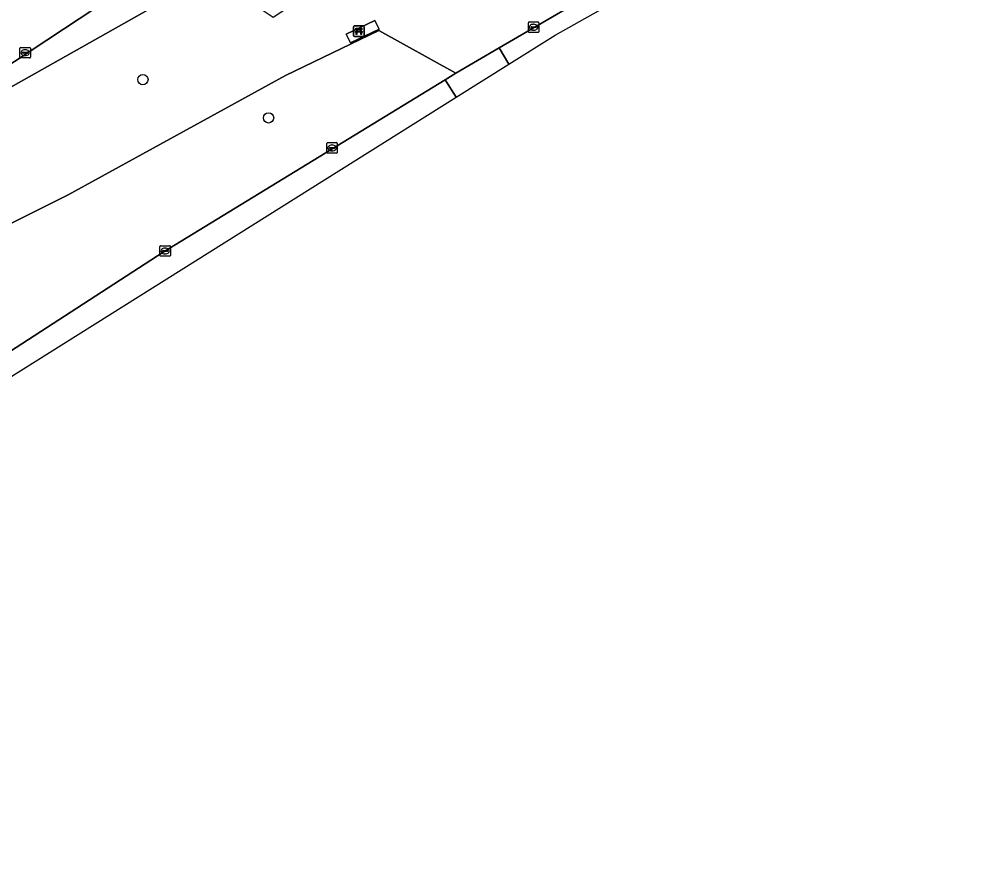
# Model space of a CAD drawing. Extents: x 157692 to 159674, y 381452 to 383291.
# Drawn here: x 158564.5 to 158655.2, y 381770.9 to 381851.8 of the extents above; entities that cross this region are included whole.
import ezdxf

# ---------------------------------------------------------------- set-up
doc = ezdxf.new("R2010")
doc.units = 0
for name, color, linetype in [('IMGEO_Bank', 7, 'Continuous'), ('IMGEO_Boom', 7, 'Continuous'), ('IMGEO_Erf', 7, 'Continuous'), ('IMGEO_Fietspad_gesloten', 7, 'Continuous'), ('IMGEO_Fietspad_open', 7, 'Continuous'), ('IMGEO_Groenvoorziening', 7, 'Continuous'), ('IMGEO_Hek', 7, 'Continuous'), ('IMGEO_Kolk', 7, 'Continuous'), ('IMGEO_Rijbaan_lokaal_open', 7, 'Continuous'), ('IMGEO_Voetpad_open', 7, 'Continuous')]:
    doc.layers.add(name, color=color, linetype=linetype)

msp = doc.modelspace()

# ---------------------------------------------------------------- linework, layer by layer
at = {"layer": 'IMGEO_Bank'}
for p, q in [((158596.446, 381850.263), (158596.446, 381851.104)), ((158596.446, 381851.104), (158596.446, 381850.263)), ((158596.521, 381851.188), (158597.362, 381851.188)), ((158597.362, 381851.188), (158596.521, 381851.188)), ((158597.143, 381850.586), (158596.75, 381850.586)), ((158596.755, 381850.694), (158596.755, 381850.8)), ((158596.799, 381850.8), (158596.799, 381850.694)), ((158597.087, 381850.806), (158596.805, 381850.806)), ((158596.805, 381850.688), (158597.087, 381850.688)), ((158597.093, 381850.694), (158597.093, 381850.8)), ((158597.137, 381850.8), (158597.137, 381850.694)), ((158597.446, 381851.113), (158597.446, 381850.272)), ((158597.446, 381850.272), (158597.446, 381851.113)), ((158597.371, 381850.188), (158596.53, 381850.188)), ((158596.53, 381850.188), (158597.371, 381850.188))]:
    msp.add_line(p, q, dxfattribs=at)
for points in [[(158596.693, 381850.586), (158596.551, 381850.586), (158596.663, 381850.688), (158596.749, 381850.688)], [(158596.749, 381850.806), (158596.663, 381850.806), (158596.663, 381850.967), (158597.226, 381850.967), (158597.226, 381850.806), (158597.143, 381850.806)], [(158596.743, 381850.579), (158596.743, 381850.372), (158596.7, 381850.372), (158596.7, 381850.579)], [(158597.143, 381850.688), (158597.226, 381850.688), (158597.338, 381850.586), (158597.199, 381850.586)], [(158597.193, 381850.579), (158597.193, 381850.372), (158597.149, 381850.372), (158597.149, 381850.579)]]:
    msp.add_lwpolyline(points, dxfattribs=at)
for centre, radius, start, end in [((158596.524, 381851.11), 0.0779, 92.4484, 184.28452), ((158596.524, 381851.11), 0.0779, 92.4484, 184.28452), ((158596.693, 381850.579), 0.00671, 2.89567, 87.10433), ((158596.75, 381850.579), 0.00671, 92.89567, 177.10433), ((158596.748, 381850.799), 0.00671, 2.89567, 87.10433), ((158596.748, 381850.695), 0.00671, 272.89567, 357.10433), ((158596.805, 381850.799), 0.00671, 92.89567, 177.10433), ((158596.805, 381850.695), 0.00671, 182.89567, 267.10433), ((158597.087, 381850.799), 0.00671, 2.89567, 87.10433), ((158597.087, 381850.695), 0.00671, 272.89567, 357.10433), ((158597.144, 381850.799), 0.00671, 92.89567, 177.10433), ((158597.144, 381850.695), 0.00671, 182.89567, 267.10433), ((158597.142, 381850.579), 0.00671, 2.89567, 87.10433), ((158597.199, 381850.579), 0.00671, 92.89567, 177.10433), ((158597.368, 381851.11), 0.0779, 2.4484, 94.28452), ((158597.368, 381851.11), 0.0779, 2.4484, 94.28452), ((158596.524, 381850.266), 0.0779, 182.4484, 274.28452), ((158596.524, 381850.266), 0.0779, 182.4484, 274.28452), ((158597.368, 381850.266), 0.0779, 272.4484, 4.28452), ((158597.368, 381850.266), 0.0779, 272.4484, 4.28452)]:
    msp.add_arc(centre, radius, start, end, dxfattribs=at)
at = {"layer": 'IMGEO_Boom'}
for centre in [(158576.345, 381846.06), (158588.334, 381842.405)]:
    msp.add_circle(centre, 0.489, dxfattribs=at)
at = {"layer": 'IMGEO_Erf'}
for points in [[(158518.732, 381858.285), (158517.01, 381857.37), (158504.286, 381882.924), (158493.241, 381906.447), (158489.697, 381919.532), (158491.006, 381912.128), (158492.315, 381907.092), (158494.143, 381902.22), (158495.939, 381898.528), (158500, 381890.423), (158502.7, 381885.02), (158531.243, 381827.901), (158531.578, 381827.232), (158583.05, 381856.25), (158584.118, 381856.969), (158601.416, 381868.614), (158606.244, 381872.139), (158624.725, 381886.233), (158683.269, 381931.316)], [(158608.117, 381877.893), (158604.832, 381878.508), (158602.781, 381878.926), (158600.249, 381871.572), (158571.859, 381852.914), (158542.283, 381833.42), (158535.864, 381830.026), (158522.416, 381857.337)]]:
    msp.add_lwpolyline(points, dxfattribs=at)
at = {"layer": 'IMGEO_Fietspad_gesloten'}
for points in [[(158667.25, 381881.444), (158652.593, 381873.244), (158630.191, 381860.702), (158623.922, 381857.034), (158622.261, 381856.064), (158610.332, 381849.083), (158611.261, 381847.545), (158615.679, 381850.317), (158671.744, 381881.825), (158683.831, 381886.274), (158701.997, 381887.618)], [(158265.328, 381672.426), (158329.297, 381703.167), (158394.335, 381733.667), (158481.623, 381769.82), (158509.535, 381782.484), (158559.192, 381814.867), (158606.245, 381844.396), (158605.196, 381846.051), (158578.282, 381829.597), (158547.22, 381809.46), (158539.659, 381804.508)]]:
    msp.add_lwpolyline(points, dxfattribs=at)
at = {"layer": 'IMGEO_Fietspad_open'}
msp.add_lwpolyline([(158606.245, 381844.396), (158611.261, 381847.545), (158610.332, 381849.083), (158606.198, 381846.664), (158605.196, 381846.051)], close=True, dxfattribs=at)
at = {"layer": 'IMGEO_Groenvoorziening'}
for points in [[(158687.769, 381926.237), (158618.962, 381873.281), (158605.532, 381863.102), (158588.772, 381851.999), (158586.402, 381853.577), (158584.118, 381856.969), (158583.05, 381856.25), (158531.578, 381827.232), (158531.25, 381827.053), (158530.009, 381826.376), (158529.038, 381825.846), (158529.805, 381824.256), (158527.559, 381823.168), (158526.79, 381822.796), (158529.816, 381816.704), (158543.514, 381822.221), (158569.221, 381835.064), (158589.945, 381846.466), (158598.865, 381850.735), (158606.198, 381846.664), (158610.332, 381849.083), (158622.261, 381856.064)], [(158578.282, 381829.597), (158605.196, 381846.051), (158606.198, 381846.664), (158598.865, 381850.735), (158589.945, 381846.466), (158569.221, 381835.064), (158543.514, 381822.221), (158529.816, 381816.704), (158534.087, 381808.104)], [(158539.659, 381804.508), (158547.22, 381809.46), (158578.282, 381829.597)]]:
    msp.add_lwpolyline(points, dxfattribs=at)
msp.add_lwpolyline([(158595.752, 381850.392), (158598.464, 381851.694), (158598.878, 381850.863), (158596.146, 381849.561)], close=True, dxfattribs=at)
at = {"layer": 'IMGEO_Hek'}
msp.add_lwpolyline([(158531.578, 381827.232), (158583.05, 381856.25), (158584.118, 381856.969)], dxfattribs=at)
at = {"layer": 'IMGEO_Kolk'}
for p, q in [((158613.125, 381850.637), (158613.125, 381851.489)), ((158613.2, 381851.563), (158614.052, 381851.563)), ((158614.126, 381851.489), (158614.126, 381850.637)), ((158614.052, 381850.563), (158613.2, 381850.563)), ((158613.384, 381851.057), (158613.384, 381851.069)), ((158613.822, 381851.02), (158613.424, 381851.02)), ((158613.427, 381851.106), (158613.825, 381851.106)), ((158613.636, 381850.783), (158613.611, 381850.783)), ((158613.613, 381851.343), (158613.638, 381851.343)), ((158613.868, 381851.069), (158613.868, 381851.057)), ((158564.608, 381848.206), (158564.608, 381849.058)), ((158564.683, 381849.132), (158565.535, 381849.132)), ((158565.096, 381848.912), (158565.121, 381848.912)), ((158565.609, 381849.058), (158565.609, 381848.206)), ((158565.535, 381848.132), (158564.683, 381848.132)), ((158564.867, 381848.626), (158564.867, 381848.638)), ((158565.305, 381848.589), (158564.907, 381848.589)), ((158564.91, 381848.675), (158565.308, 381848.675)), ((158565.119, 381848.352), (158565.094, 381848.352)), ((158565.351, 381848.638), (158565.351, 381848.626)), ((158593.891, 381839.119), (158593.891, 381839.971)), ((158593.966, 381840.045), (158594.818, 381840.045)), ((158594.379, 381839.825), (158594.404, 381839.825)), ((158594.892, 381839.971), (158594.892, 381839.119)), ((158594.818, 381839.045), (158593.966, 381839.045)), ((158594.15, 381839.539), (158594.15, 381839.551)), ((158594.588, 381839.502), (158594.19, 381839.502)), ((158594.193, 381839.588), (158594.591, 381839.588)), ((158594.402, 381839.265), (158594.377, 381839.265)), ((158594.634, 381839.551), (158594.634, 381839.539)), ((158577.964, 381829.282), (158577.964, 381830.134)), ((158578.039, 381830.208), (158578.891, 381830.208)), ((158578.223, 381829.702), (158578.223, 381829.714)), ((158578.266, 381829.751), (158578.664, 381829.751)), ((158578.452, 381829.988), (158578.477, 381829.988)), ((158578.707, 381829.714), (158578.707, 381829.702)), ((158578.965, 381830.134), (158578.965, 381829.282)), ((158578.891, 381829.208), (158578.039, 381829.208)), ((158578.661, 381829.665), (158578.263, 381829.665)), ((158578.475, 381829.428), (158578.45, 381829.428))]:
    msp.add_line(p, q, dxfattribs=at)
for points in [[(158613.125, 381850.637), (158613.125, 381851.489)], [(158613.2, 381851.563), (158614.052, 381851.563)], [(158614.126, 381851.489), (158614.126, 381850.637)], [(158614.052, 381850.563), (158613.2, 381850.563)], [(158564.608, 381848.206), (158564.608, 381849.058)], [(158564.683, 381849.132), (158565.535, 381849.132)], [(158565.609, 381849.058), (158565.609, 381848.206)], [(158565.535, 381848.132), (158564.683, 381848.132)], [(158593.891, 381839.119), (158593.891, 381839.971)], [(158593.966, 381840.045), (158594.818, 381840.045)], [(158594.892, 381839.971), (158594.892, 381839.119)], [(158594.818, 381839.045), (158593.966, 381839.045)], [(158577.964, 381829.282), (158577.964, 381830.134)], [(158578.039, 381830.208), (158578.891, 381830.208)], [(158578.965, 381830.134), (158578.965, 381829.282)], [(158578.891, 381829.208), (158578.039, 381829.208)]]:
    msp.add_lwpolyline(points, dxfattribs=at)
for centre, radius, start, end in [((158613.202, 381851.487), 0.0765, 91.55205, 178.44795), ((158613.202, 381851.487), 0.0765, 91.55205, 178.44795), ((158614.05, 381851.487), 0.0765, 1.55205, 88.44795), ((158614.05, 381851.487), 0.0765, 1.55205, 88.44795), ((158613.202, 381850.639), 0.0765, 181.55205, 268.44795), ((158613.202, 381850.639), 0.0765, 181.55205, 268.44795), ((158613.424, 381851.066), 0.0403, 85.87752, 175.75265), ((158613.421, 381851.056), 0.0366, 178.93798, 274.71019), ((158613.825, 381851.063), 0.043, 264.86636, 352.45326), ((158613.829, 381851.068), 0.0386, 1.73085, 96.63898), ((158614.05, 381850.639), 0.0765, 271.55205, 358.44795), ((158614.05, 381850.639), 0.0765, 271.55205, 358.44795), ((158564.685, 381849.056), 0.0765, 91.55205, 178.44795), ((158564.685, 381849.056), 0.0765, 91.55205, 178.44795), ((158565.533, 381849.056), 0.0765, 1.55205, 88.44795), ((158565.533, 381849.056), 0.0765, 1.55205, 88.44795), ((158564.685, 381848.208), 0.0765, 181.55205, 268.44795), ((158564.685, 381848.208), 0.0765, 181.55205, 268.44795), ((158564.907, 381848.635), 0.0403, 85.87752, 175.75265), ((158564.904, 381848.625), 0.0366, 178.93798, 274.71019), ((158565.308, 381848.632), 0.043, 264.86636, 352.45326), ((158565.312, 381848.637), 0.0386, 1.73085, 96.63898), ((158565.533, 381848.208), 0.0765, 271.55205, 358.44795), ((158565.533, 381848.208), 0.0765, 271.55205, 358.44795), ((158593.968, 381839.969), 0.0765, 91.55205, 178.44795), ((158593.968, 381839.969), 0.0765, 91.55205, 178.44795), ((158594.816, 381839.969), 0.0765, 1.55205, 88.44795), ((158594.816, 381839.969), 0.0765, 1.55205, 88.44795), ((158593.968, 381839.121), 0.0765, 181.55205, 268.44795), ((158593.968, 381839.121), 0.0765, 181.55205, 268.44795), ((158594.19, 381839.548), 0.0403, 85.87752, 175.75265), ((158594.187, 381839.538), 0.0366, 178.93798, 274.71019), ((158594.591, 381839.545), 0.043, 264.86636, 352.45326), ((158594.595, 381839.55), 0.0386, 1.73085, 96.63898), ((158594.816, 381839.121), 0.0765, 271.55205, 358.44795), ((158594.816, 381839.121), 0.0765, 271.55205, 358.44795), ((158578.041, 381830.132), 0.0765, 91.55205, 178.44795), ((158578.041, 381830.132), 0.0765, 91.55205, 178.44795), ((158578.263, 381829.711), 0.0403, 85.87752, 175.75265), ((158578.26, 381829.701), 0.0366, 178.93798, 274.71019), ((158578.664, 381829.708), 0.043, 264.86636, 352.45326), ((158578.668, 381829.713), 0.0386, 1.73085, 96.63898), ((158578.889, 381830.132), 0.0765, 1.55205, 88.44795), ((158578.889, 381830.132), 0.0765, 1.55205, 88.44795), ((158578.041, 381829.284), 0.0765, 181.55205, 268.44795), ((158578.041, 381829.284), 0.0765, 181.55205, 268.44795), ((158578.889, 381829.284), 0.0765, 271.55205, 358.44795), ((158578.889, 381829.284), 0.0765, 271.55205, 358.44795)]:
    msp.add_arc(centre, radius, start, end, dxfattribs=at)
for centre, major_axis, ratio, start_param, end_param in [((158613.612, 381851.063), (-0.387, 0.002), 0.722429, 4.712389, 7.853982), ((158613.637, 381851.063), (-0.39, 0.002), 0.717154, 1.570796, 4.712389), ((158565.095, 381848.632), (-0.387, 0.002), 0.722429, 4.712389, 7.853982), ((158565.12, 381848.632), (-0.39, 0.002), 0.717154, 1.570796, 4.712389), ((158594.378, 381839.545), (-0.387, 0.002), 0.722429, 4.712389, 7.853982), ((158594.403, 381839.545), (-0.39, 0.002), 0.717154, 1.570796, 4.712389), ((158578.451, 381829.708), (-0.387, 0.002), 0.722429, 4.712389, 7.853982), ((158578.476, 381829.708), (-0.39, 0.002), 0.717154, 1.570796, 4.712389)]:
    msp.add_ellipse(centre, major_axis=major_axis, ratio=ratio, start_param=start_param, end_param=end_param, dxfattribs=at)
at = {"layer": 'IMGEO_Rijbaan_lokaal_open'}
msp.add_lwpolyline([(158522.416, 381857.337), (158535.864, 381830.026), (158542.283, 381833.42), (158571.859, 381852.914), (158600.249, 381871.572), (158602.781, 381878.926), (158603.321, 381882.983), (158605.613, 381884.536), (158521.44, 381901.704)], dxfattribs=at)
at = {"layer": 'IMGEO_Voetpad_open'}
msp.add_lwpolyline([(158596.146, 381849.561), (158598.878, 381850.863), (158598.464, 381851.694), (158595.752, 381850.392)], close=True, dxfattribs=at)

doc.saveas('drawing.dxf')
